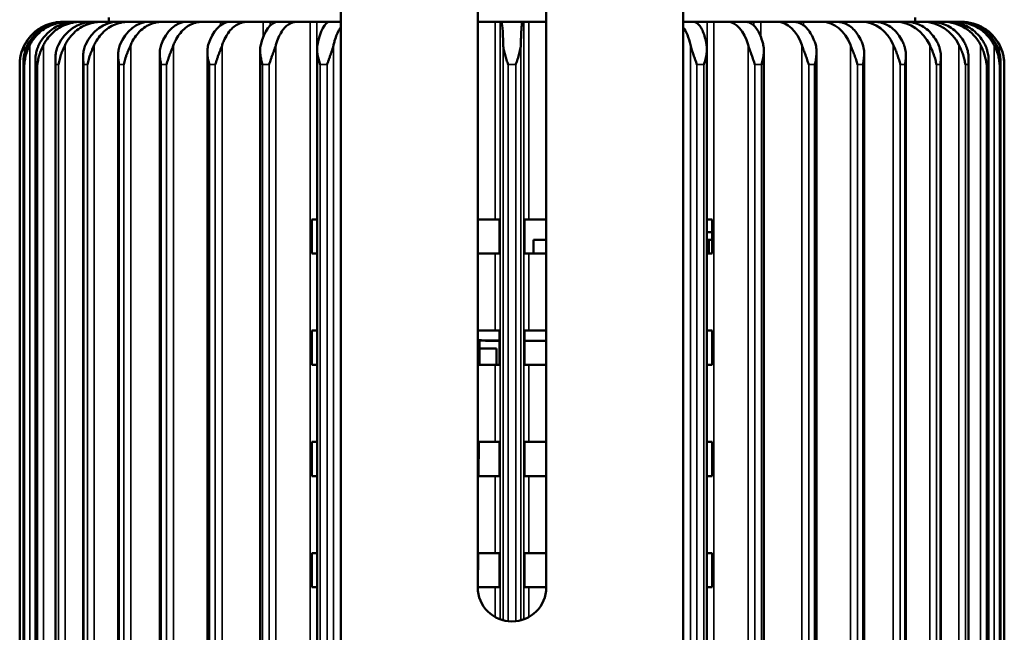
# Model space of a CAD drawing. Header units: millimetres. Extents: x 38 to 2514, y 38 to 1622.
# Tile 265 of 310: x 1517 to 1632, y 845 to 917. Entities that reach past the tile are written whole.
import ezdxf

# ---------------------------------------------------------------- set-up
doc = ezdxf.new("R2010")
doc.units = ezdxf.units.MM
doc.header["$LTSCALE"] = 7.692308
doc.layers.add('Visible (ISO)', color=7, linetype='Continuous', lineweight=50)
doc.layers.add('Visible Narrow (ISO)', color=7, linetype='Continuous', lineweight=35)

msp = doc.modelspace()

# ---------------------------------------------------------------- linework, layer by layer
at = {"layer": 'Visible (ISO)'}
for p, q in [((1554.427, 971.1927), (1554.427, 799.3272)), ((1594.427, 971.1927), (1594.427, 799.3272)), ((1570.427, 922.1927), (1570.427, 850.1927)), ((1578.427, 850.1927), (1578.427, 922.1927)), ((1527.3424, 916.8032), (1527.3318, 916.2927)), ((1621.5116, 916.8032), (1621.5223, 916.2927)), ((1521.9286, 916.2927), (1521.9432, 916.2927)), ((1521.9432, 916.2927), (1522.2309, 916.2927)), ((1522.2309, 916.2927), (1522.5534, 916.2927)), ((1522.5534, 916.2927), (1523.4118, 916.2927)), ((1523.4118, 916.2927), (1524.0512, 916.2927)), ((1524.0512, 916.2927), (1525.4655, 916.2927)), ((1525.4655, 916.2927), (1526.411, 916.2927)), ((1526.411, 916.2927), (1528.357, 916.2927)), ((1528.357, 916.2927), (1529.5923, 916.2927)), ((1529.5923, 916.2927), (1532.0368, 916.2927)), ((1532.0368, 916.2927), (1533.5408, 916.2927)), ((1533.5408, 916.2927), (1535.9667, 916.2927)), ((1535.9667, 916.2927), (1536.4418, 916.2927)), ((1536.4418, 916.2927), (1538.1888, 916.2927)), ((1538.1888, 916.2927), (1540.3738, 916.2927)), ((1540.3738, 916.2927), (1541.1847, 916.2927)), ((1541.4968, 916.2927), (1541.1847, 916.2927)), ((1541.4968, 916.2927), (1543.4569, 916.2927)), ((1543.4569, 916.2927), (1545.3636, 916.2927)), ((1545.3636, 916.2927), (1546.168, 916.2927)), ((1547.1153, 916.2927), (1546.168, 916.2927)), ((1547.1153, 916.2927), (1549.2549, 916.2927)), ((1549.2549, 916.2927), (1550.8507, 916.2927)), ((1550.8507, 916.2927), (1551.6347, 916.2927)), ((1553.201, 916.2927), (1551.6347, 916.2927)), ((1553.201, 916.2927), (1554.427, 916.2927)), ((1572.4775, 916.2927), (1570.427, 916.2927)), ((1572.4775, 916.2927), (1573.053, 916.2927)), ((1573.053, 916.2927), (1573.1917, 916.2927)), ((1575.6623, 916.2927), (1573.1917, 916.2927)), ((1575.6623, 916.2927), (1575.801, 916.2927)), ((1575.801, 916.2927), (1576.3765, 916.2927)), ((1578.427, 916.2927), (1576.3765, 916.2927)), ((1594.427, 916.2927), (1595.653, 916.2927)), ((1597.2193, 916.2927), (1595.653, 916.2927)), ((1597.2193, 916.2927), (1598.0034, 916.2927)), ((1598.0034, 916.2927), (1599.5991, 916.2927)), ((1599.5991, 916.2927), (1601.7388, 916.2927)), ((1602.6861, 916.2927), (1601.7388, 916.2927)), ((1602.6861, 916.2927), (1603.4904, 916.2927)), ((1603.4904, 916.2927), (1605.3971, 916.2927)), ((1605.3971, 916.2927), (1607.3572, 916.2927)), ((1607.6693, 916.2927), (1607.3572, 916.2927)), ((1607.6693, 916.2927), (1608.4802, 916.2927)), ((1608.4802, 916.2927), (1610.6652, 916.2927)), ((1610.6652, 916.2927), (1612.4122, 916.2927)), ((1612.4122, 916.2927), (1612.8874, 916.2927)), ((1612.8874, 916.2927), (1615.3132, 916.2927)), ((1615.3132, 916.2927), (1616.8173, 916.2927)), ((1616.8173, 916.2927), (1619.2617, 916.2927)), ((1619.2617, 916.2927), (1620.497, 916.2927)), ((1620.497, 916.2927), (1622.443, 916.2927)), ((1622.443, 916.2927), (1623.3885, 916.2927)), ((1623.3885, 916.2927), (1624.8028, 916.2927)), ((1624.8028, 916.2927), (1625.4422, 916.2927)), ((1625.4422, 916.2927), (1626.3006, 916.2927)), ((1626.3006, 916.2927), (1626.6231, 916.2927)), ((1626.6231, 916.2927), (1626.9109, 916.2927)), ((1626.9109, 916.2927), (1626.9254, 916.2927)), ((1551.6583, 913.1443), (1551.6583, 798.6424)), ((1597.1958, 913.1449), (1597.1958, 798.6424)), ((1524.338, 912.1516), (1524.338, 761.6927)), ((1528.4264, 912.3439), (1528.4264, 761.6927)), ((1533.2917, 912.5832), (1533.2917, 761.6927)), ((1538.8505, 912.7687), (1538.8505, 761.6927)), ((1545.0079, 912.9571), (1545.0079, 797.2231)), ((1603.8462, 912.956), (1603.8462, 797.2231)), ((1610.0035, 912.7842), (1610.0035, 761.6927)), ((1615.5623, 912.5832), (1615.5623, 761.6927)), ((1620.4276, 912.3523), (1620.4276, 761.6927)), ((1624.5161, 912.1606), (1624.5161, 761.6927)), ((1516.927, 759.3427), (1516.927, 911.2927)), ((1517.3596, 911.4864), (1517.3596, 761.6927)), ((1518.7568, 911.6376), (1518.7568, 761.6927)), ((1521.0963, 911.9399), (1521.0963, 761.6927)), ((1627.7578, 911.8673), (1627.7578, 761.6927)), ((1630.0972, 911.6636), (1630.0972, 761.6927)), ((1631.4944, 911.4935), (1631.4944, 761.6927)), ((1631.927, 759.3427), (1631.927, 911.2927)), ((1551.6347, 893.1927), (1551.0379, 893.1927)), ((1551.0379, 889.1927), (1551.0379, 893.1927)), ((1551.6583, 893.1927), (1551.6347, 893.1927)), ((1572.4775, 893.1927), (1570.427, 893.1927)), ((1572.4775, 893.1927), (1572.9833, 893.1927)), ((1572.9833, 893.1927), (1572.9833, 889.1927)), ((1576.3765, 893.1927), (1575.8707, 893.1927)), ((1575.8707, 889.1927), (1575.8707, 893.1927)), ((1578.427, 893.1927), (1576.3765, 893.1927)), ((1597.2193, 893.1927), (1597.1958, 893.1927)), ((1597.2193, 893.1927), (1597.8162, 893.1927)), ((1597.8162, 893.1927), (1597.8162, 889.1927)), ((1597.1958, 891.6927), (1597.8162, 891.6927)), ((1578.427, 890.7927), (1576.927, 890.7927)), ((1576.927, 889.1927), (1576.927, 890.7927)), ((1597.427, 890.7927), (1597.1958, 890.7927)), ((1597.427, 890.7927), (1597.8162, 890.7927)), ((1597.427, 890.7927), (1597.427, 889.1927)), ((1551.6347, 889.1927), (1551.0379, 889.1927)), ((1551.6583, 889.1927), (1551.6347, 889.1927)), ((1572.4775, 889.1927), (1570.427, 889.1927)), ((1572.4775, 889.1927), (1572.9833, 889.1927)), ((1576.3765, 889.1927), (1575.8707, 889.1927)), ((1578.427, 889.1927), (1576.3765, 889.1927)), ((1597.2193, 889.1927), (1597.1958, 889.1927)), ((1597.2193, 889.1927), (1597.8162, 889.1927)), ((1551.6347, 880.1927), (1551.0379, 880.1927)), ((1551.0379, 876.1927), (1551.0379, 880.1927)), ((1551.6583, 880.1927), (1551.6347, 880.1927)), ((1572.4775, 880.1927), (1570.427, 880.1927)), ((1572.4775, 880.1927), (1572.9833, 880.1927)), ((1572.9833, 880.1927), (1572.9833, 876.1927)), ((1576.3765, 880.1927), (1575.8707, 880.1927)), ((1575.8707, 876.1927), (1575.8707, 880.1927)), ((1578.427, 880.1927), (1576.3765, 880.1927)), ((1597.2193, 880.1927), (1597.1958, 880.1927)), ((1597.2193, 880.1927), (1597.8162, 880.1927)), ((1597.8162, 880.1927), (1597.8162, 876.1927)), ((1570.427, 879.0695), (1570.6327, 879.0681)), ((1570.6126, 876.1927), (1570.6324, 879.0187)), ((1570.6327, 879.0681), (1570.6324, 879.0187)), ((1570.6327, 879.0613), (1570.6324, 879.0255)), ((1572.6326, 879.0473), (1572.6324, 879.0116)), ((1575.8707, 879.0265), (1578.427, 879.0087)), ((1578.427, 879.0072), (1575.8707, 879.0251)), ((1578.427, 878.9708), (1575.8707, 878.9886)), ((1575.8707, 878.9872), (1578.427, 878.9693)), ((1572.626, 878.1059), (1570.6261, 878.1198)), ((1572.626, 878.1059), (1572.6127, 876.1927)), ((1551.6347, 876.1927), (1551.0379, 876.1927)), ((1551.6583, 876.1927), (1551.6347, 876.1927)), ((1572.4775, 876.1927), (1570.427, 876.1927)), ((1572.4775, 876.1927), (1572.9833, 876.1927)), ((1576.3765, 876.1927), (1575.8707, 876.1927)), ((1578.427, 876.1927), (1576.3765, 876.1927)), ((1597.2193, 876.1927), (1597.1958, 876.1927)), ((1597.2193, 876.1927), (1597.8162, 876.1927)), ((1551.6347, 867.1927), (1551.0379, 867.1927)), ((1551.0379, 863.1927), (1551.0379, 867.1927)), ((1551.6583, 867.1927), (1551.6347, 867.1927)), ((1572.4775, 867.1927), (1570.427, 867.1927)), ((1570.5219, 863.1927), (1570.5498, 867.1927)), ((1572.4775, 867.1927), (1572.9833, 867.1927)), ((1572.9833, 867.1927), (1572.9833, 863.1927)), ((1576.3765, 867.1927), (1575.8707, 867.1927)), ((1575.8707, 863.1927), (1575.8707, 867.1927)), ((1578.427, 867.1927), (1576.3765, 867.1927)), ((1597.2193, 867.1927), (1597.1958, 867.1927)), ((1597.2193, 867.1927), (1597.8162, 867.1927)), ((1597.8162, 867.1927), (1597.8162, 863.1927)), ((1551.6347, 863.1927), (1551.0379, 863.1927)), ((1551.6583, 863.1927), (1551.6347, 863.1927)), ((1572.4775, 863.1927), (1570.427, 863.1927)), ((1572.4775, 863.1927), (1572.9833, 863.1927)), ((1576.3765, 863.1927), (1575.8707, 863.1927)), ((1578.427, 863.1927), (1576.3765, 863.1927)), ((1597.2193, 863.1927), (1597.1958, 863.1927)), ((1597.2193, 863.1927), (1597.8162, 863.1927)), ((1551.6347, 854.1927), (1551.0379, 854.1927)), ((1551.0379, 850.1927), (1551.0379, 854.1927)), ((1551.6583, 854.1927), (1551.6347, 854.1927)), ((1572.4775, 854.1927), (1570.427, 854.1927)), ((1570.4311, 850.1927), (1570.459, 854.1927)), ((1572.4775, 854.1927), (1572.9833, 854.1927)), ((1572.9833, 854.1927), (1572.9833, 850.1927)), ((1576.3765, 854.1927), (1575.8707, 854.1927)), ((1575.8707, 850.1927), (1575.8707, 854.1927)), ((1578.427, 854.1927), (1576.3765, 854.1927)), ((1597.2193, 854.1927), (1597.1958, 854.1927)), ((1597.2193, 854.1927), (1597.8162, 854.1927)), ((1597.8162, 854.1927), (1597.8162, 850.1927)), ((1551.6347, 850.1927), (1551.0379, 850.1927)), ((1551.6583, 850.1927), (1551.6347, 850.1927)), ((1572.4775, 850.1927), (1570.427, 850.1927)), ((1572.4775, 850.1927), (1572.9833, 850.1927)), ((1576.3765, 850.1927), (1575.8707, 850.1927)), ((1578.427, 850.1927), (1576.3765, 850.1927)), ((1597.2193, 850.1927), (1597.1958, 850.1927)), ((1597.2193, 850.1927), (1597.8162, 850.1927))]:
    msp.add_line(p, q, dxfattribs=at)
for centre, radius, start, end in [((1521.9286, 911.2927), 5, 90, 180), ((1626.9254, 911.2927), 5, 0, 90), ((1574.427, 850.1927), 4, 180, 0)]:
    msp.add_arc(centre, radius, start, end, dxfattribs=at)
for centre, major_axis, ratio, start_param, end_param in [((1522.2334, 911.2896), (-0.0929, 5.0023), 0.98635676, 6.26487545, 7.35636125), ((1523.4142, 911.2896), (-0.0276, 5.0031), 0.95478151, 6.27792198, 7.36940778), ((1525.4678, 911.2896), (-0.013, 5.0031), 0.90686446, 6.28081972, 7.37230552), ((1528.3592, 911.2896), (-0.0075, 5.0031), 0.84342977, 6.28192472, 7.37341052), ((1532.0387, 911.2896), (-0.0047, 5.0031), 0.76556346, 6.28245998, 7.37394578), ((1536.4435, 911.2896), (-0.0032, 5.0031), 0.67459802, 6.28275661, 7.3742424), ((1541.4983, 911.2896), (-0.0022, 5.0031), 0.57208996, 6.28293478, 7.37442058), ((1547.1164, 911.2896), (-0.0015, 5.0031), 0.45979325, 6.28304654, 7.37453234), ((1553.2019, 911.2896), (-0.001, 5.0031), 0.33962933, 6.28311711, 7.3746029), ((1573.1916, 911.2896), (0.0001, 5.0031), 0.04704499, 5.19170132, 6.28318711), ((1593.3693, 911.2896), (0.0013, 5.0031), 0.42655711, 5.19181234, 5.76527304), ((1599.5977, 911.2896), (0.0019, 5.0031), 0.54127753, 5.19190966, 6.28339546), ((1605.3955, 911.2896), (0.0028, 5.0031), 0.64673651, 5.19206428, 6.28355008), ((1610.6633, 911.2896), (0.0042, 5.0031), 0.7411296, 5.1923181, 6.28380389), ((1615.3111, 911.2896), (0.0065, 5.0031), 0.82284165, 5.19276441, 6.2842502), ((1619.2594, 911.2896), (0.0109, 5.0031), 0.89047442, 5.1936458, 6.28513159), ((1622.4406, 911.2896), (0.0216, 5.0031), 0.94287027, 5.19577255, 6.28725834), ((1624.8003, 911.2896), (0.0604, 5.0028), 0.97913046, 5.20351148, 6.29499728), ((1626.2981, 911.2896), (0.8952, 4.9226), 0.99855483, 5.37133848, 6.46282427), ((1626.9083, 911.2896), (4.8857, 1.1035), 0.99881519, 0.25692352, 1.34840931), ((1573.1323, 879.0081), (-2.4999, 0.0175), 0.00071496, 6.28318414, 7.79433679), ((1573.1326, 879.0438), (-2.4999, 0.0175), 0.00071496, 4.77214323, 6.28318531), ((1573.1323, 879.0081), (-0.5, 0.0035), 0.00071496, 0, 1.26813181), ((1573.1326, 879.0438), (-0.5, 0.0035), 0.00071496, 5.01558581, 6.28318414)]:
    msp.add_ellipse(centre, major_axis=major_axis, ratio=ratio, start_param=start_param, end_param=end_param, dxfattribs=at)
for points, knots in [([(1521.9432, 916.2927), (1521.634, 916.2927), (1521.2963, 916.2622), (1520.635, 916.1308), (1520.3113, 916.0297), (1519.7403, 915.7933), (1519.4404, 915.6361), (1518.8803, 915.262), (1518.6202, 915.0451), (1518.1836, 914.6086), (1517.9668, 914.3488), (1517.6774, 913.9158), (1517.5838, 913.7564), (1517.5005, 913.5969)], [-0.741334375, -0.741334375, -0.741334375, -0.741334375, -0.648480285, -0.648480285, -0.555626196, -0.555626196, -0.462901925, -0.462901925, -0.370177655, -0.370177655, -0.277584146, -0.277584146, -0.226813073, -0.226813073, -0.226813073, -0.226813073]), ([(1522.5534, 916.2927), (1522.245, 916.2927), (1521.9082, 916.2622), (1521.2484, 916.1308), (1520.9255, 916.0297), (1520.3559, 915.7933), (1520.0567, 915.6361), (1519.498, 915.262), (1519.2385, 915.0451), (1518.8029, 914.6086), (1518.5867, 914.3488), (1518.2979, 913.9158), (1518.2046, 913.7564), (1518.1215, 913.5969)], [-0.741334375, -0.741334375, -0.741334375, -0.741334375, -0.648480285, -0.648480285, -0.555626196, -0.555626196, -0.462901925, -0.462901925, -0.370177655, -0.370177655, -0.277584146, -0.277584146, -0.226813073, -0.226813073, -0.226813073, -0.226813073]), ([(1524.0512, 916.2927), (1523.7488, 916.2927), (1523.4186, 916.2622), (1522.7717, 916.1308), (1522.4552, 916.0297), (1521.8967, 915.7933), (1521.6033, 915.6361), (1521.0555, 915.262), (1520.8011, 915.0451), (1520.374, 914.6086), (1520.162, 914.3488), (1519.8789, 913.9158), (1519.7874, 913.7564), (1519.7059, 913.5969)], [-0.741334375, -0.741334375, -0.741334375, -0.741334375, -0.648480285, -0.648480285, -0.555626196, -0.555626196, -0.462901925, -0.462901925, -0.370177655, -0.370177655, -0.277584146, -0.277584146, -0.226813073, -0.226813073, -0.226813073, -0.226813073]), ([(1526.411, 916.2927), (1526.1198, 916.2927), (1525.8018, 916.2622), (1525.1789, 916.1308), (1524.874, 916.0297), (1524.3362, 915.7933), (1524.0537, 915.6361), (1523.5262, 915.262), (1523.2812, 915.0451), (1522.87, 914.6086), (1522.6658, 914.3488), (1522.3932, 913.9158), (1522.3051, 913.7564), (1522.2266, 913.5969)], [-0.741334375, -0.741334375, -0.741334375, -0.741334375, -0.648480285, -0.648480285, -0.555626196, -0.555626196, -0.462901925, -0.462901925, -0.370177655, -0.370177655, -0.277584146, -0.277584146, -0.226813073, -0.226813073, -0.226813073, -0.226813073]), ([(1529.5923, 916.2927), (1529.3173, 916.2927), (1529.017, 916.2622), (1528.4287, 916.1308), (1528.1408, 916.0297), (1527.6329, 915.7933), (1527.366, 915.6361), (1526.8678, 915.262), (1526.6365, 915.0451), (1526.2481, 914.6086), (1526.0553, 914.3488), (1525.7978, 913.9158), (1525.7146, 913.7564), (1525.6404, 913.5969)], [-0.741334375, -0.741334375, -0.741334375, -0.741334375, -0.648480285, -0.648480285, -0.555626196, -0.555626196, -0.462901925, -0.462901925, -0.370177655, -0.370177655, -0.277584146, -0.277584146, -0.226813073, -0.226813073, -0.226813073, -0.226813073]), ([(1533.5408, 916.2927), (1533.2867, 916.2927), (1533.0091, 916.2622), (1532.4655, 916.1308), (1532.1995, 916.0297), (1531.7302, 915.7933), (1531.4836, 915.6361), (1531.0232, 915.262), (1530.8094, 915.0451), (1530.4506, 914.6086), (1530.2724, 914.3488), (1530.0345, 913.9158), (1529.9576, 913.7564), (1529.8891, 913.5969)], [-0.741334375, -0.741334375, -0.741334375, -0.741334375, -0.648480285, -0.648480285, -0.555626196, -0.555626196, -0.462901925, -0.462901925, -0.370177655, -0.370177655, -0.277584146, -0.277584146, -0.226813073, -0.226813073, -0.226813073, -0.226813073]), ([(1538.1888, 916.2927), (1537.96, 916.2927), (1537.71, 916.2622), (1537.2204, 916.1308), (1536.9807, 916.0297), (1536.558, 915.7933), (1536.3359, 915.6361), (1535.9213, 915.262), (1535.7287, 915.0451), (1535.4055, 914.6086), (1535.245, 914.3488), (1535.0307, 913.9158), (1534.9615, 913.7564), (1534.8997, 913.5969)], [-0.741334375, -0.741334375, -0.741334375, -0.741334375, -0.648480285, -0.648480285, -0.555626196, -0.555626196, -0.462901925, -0.462901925, -0.370177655, -0.370177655, -0.277584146, -0.277584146, -0.226813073, -0.226813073, -0.226813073, -0.226813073]), ([(1543.4569, 916.2927), (1543.2572, 916.2927), (1543.039, 916.2622), (1542.6118, 916.1308), (1542.4027, 916.0297), (1542.0338, 915.7933), (1541.84, 915.6361), (1541.4782, 915.262), (1541.3101, 915.0451), (1541.0281, 914.6086), (1540.888, 914.3488), (1540.701, 913.9158), (1540.6406, 913.7564), (1540.5867, 913.5969)], [-0.741334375, -0.741334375, -0.741334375, -0.741334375, -0.648480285, -0.648480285, -0.555626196, -0.555626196, -0.462901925, -0.462901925, -0.370177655, -0.370177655, -0.277584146, -0.277584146, -0.226813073, -0.226813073, -0.226813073, -0.226813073]), ([(1549.2549, 916.2927), (1549.0878, 916.2927), (1548.9052, 916.2622), (1548.5476, 916.1308), (1548.3726, 916.0297), (1548.0639, 915.7933), (1547.9017, 915.6361), (1547.5988, 915.262), (1547.4582, 915.0451), (1547.2221, 914.6086), (1547.1049, 914.3488), (1546.9484, 913.9158), (1546.8978, 913.7564), (1546.8527, 913.5969)], [-0.741334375, -0.741334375, -0.741334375, -0.741334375, -0.648480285, -0.648480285, -0.555626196, -0.555626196, -0.462901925, -0.462901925, -0.370177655, -0.370177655, -0.277584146, -0.277584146, -0.226813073, -0.226813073, -0.226813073, -0.226813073]), ([(1554.4271, 915.636), (1554.3834, 915.5777), (1554.3401, 915.5153), (1554.1785, 915.262), (1554.0677, 915.0451), (1553.8816, 914.6086), (1553.7893, 914.3488), (1553.6659, 913.9158), (1553.6261, 913.7564), (1553.5906, 913.5969)], [-0.495719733, -0.495719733, -0.495719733, -0.495719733, -0.462901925, -0.462901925, -0.370177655, -0.370177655, -0.277584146, -0.277584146, -0.226813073, -0.226813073, -0.226813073, -0.226813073]), ([(1575.6623, 916.2927), (1575.6478, 916.2927), (1575.6319, 916.2622), (1575.6009, 916.1308), (1575.5857, 916.0297), (1575.5588, 915.7933), (1575.5447, 915.6361), (1575.5184, 915.262), (1575.5062, 915.0451), (1575.4857, 914.6086), (1575.4755, 914.3488), (1575.4619, 913.9158), (1575.4575, 913.7564), (1575.4536, 913.5969)], [-0.741334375, -0.741334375, -0.741334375, -0.741334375, -0.648480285, -0.648480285, -0.555626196, -0.555626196, -0.462901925, -0.462901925, -0.370177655, -0.370177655, -0.277584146, -0.277584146, -0.226813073, -0.226813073, -0.226813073, -0.226813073]), ([(1595.653, 916.2927), (1595.7579, 916.2927), (1595.8725, 916.2622), (1596.0968, 916.1308), (1596.2066, 916.0297), (1596.4004, 915.7933), (1596.5021, 915.6361), (1596.6921, 915.262), (1596.7804, 915.0451), (1596.9285, 914.6086), (1597.002, 914.3488), (1597.1002, 913.9158), (1597.132, 913.7564), (1597.1603, 913.5969)], [-0.741334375, -0.741334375, -0.741334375, -0.741334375, -0.648480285, -0.648480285, -0.555626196, -0.555626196, -0.462901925, -0.462901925, -0.370177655, -0.370177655, -0.277584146, -0.277584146, -0.226813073, -0.226813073, -0.226813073, -0.226813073]), ([(1601.7388, 916.2927), (1601.8808, 916.2927), (1602.0359, 916.2622), (1602.3396, 916.1308), (1602.4883, 916.0297), (1602.7505, 915.7933), (1602.8883, 915.6361), (1603.1455, 915.262), (1603.265, 915.0451), (1603.4655, 914.6086), (1603.5651, 914.3488), (1603.6981, 913.9158), (1603.741, 913.7564), (1603.7793, 913.5969)], [-0.741334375, -0.741334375, -0.741334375, -0.741334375, -0.648480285, -0.648480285, -0.555626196, -0.555626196, -0.462901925, -0.462901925, -0.370177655, -0.370177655, -0.277584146, -0.277584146, -0.226813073, -0.226813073, -0.226813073, -0.226813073]), ([(1607.3572, 916.2927), (1607.5339, 916.2927), (1607.7269, 916.2622), (1608.1048, 916.1308), (1608.2898, 916.0297), (1608.6161, 915.7933), (1608.7875, 915.6361), (1609.1076, 915.262), (1609.2562, 915.0451), (1609.5057, 914.6086), (1609.6296, 914.3488), (1609.795, 913.9158), (1609.8485, 913.7564), (1609.8961, 913.5969)], [-0.741334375, -0.741334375, -0.741334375, -0.741334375, -0.648480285, -0.648480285, -0.555626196, -0.555626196, -0.462901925, -0.462901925, -0.370177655, -0.370177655, -0.277584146, -0.277584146, -0.226813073, -0.226813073, -0.226813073, -0.226813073]), ([(1612.4122, 916.2927), (1612.6206, 916.2927), (1612.8481, 916.2622), (1613.2938, 916.1308), (1613.5119, 916.0297), (1613.8966, 915.7933), (1614.0988, 915.6361), (1614.4762, 915.262), (1614.6515, 915.0451), (1614.9457, 914.6086), (1615.0918, 914.3488), (1615.2868, 913.9158), (1615.3499, 913.7564), (1615.406, 913.5969)], [-0.741334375, -0.741334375, -0.741334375, -0.741334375, -0.648480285, -0.648480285, -0.555626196, -0.555626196, -0.462901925, -0.462901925, -0.370177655, -0.370177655, -0.277584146, -0.277584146, -0.226813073, -0.226813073, -0.226813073, -0.226813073]), ([(1616.8173, 916.2927), (1617.0537, 916.2927), (1617.3119, 916.2622), (1617.8177, 916.1308), (1618.0652, 916.0297), (1618.5019, 915.7933), (1618.7313, 915.6361), (1619.1596, 915.262), (1619.3585, 915.0451), (1619.6924, 914.6086), (1619.8582, 914.3488), (1620.0795, 913.9158), (1620.1511, 913.7564), (1620.2148, 913.5969)], [-0.741334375, -0.741334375, -0.741334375, -0.741334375, -0.648480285, -0.648480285, -0.555626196, -0.555626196, -0.462901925, -0.462901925, -0.370177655, -0.370177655, -0.277584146, -0.277584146, -0.226813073, -0.226813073, -0.226813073, -0.226813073]), ([(1620.497, 916.2927), (1620.7575, 916.2927), (1621.042, 916.2622), (1621.5992, 916.1308), (1621.8719, 916.0297), (1622.353, 915.7933), (1622.6057, 915.6361), (1623.0776, 915.262), (1623.2967, 915.0451), (1623.6646, 914.6086), (1623.8472, 914.3488), (1624.0911, 913.9158), (1624.1699, 913.7564), (1624.2401, 913.5969)], [-0.741334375, -0.741334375, -0.741334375, -0.741334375, -0.648480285, -0.648480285, -0.555626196, -0.555626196, -0.462901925, -0.462901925, -0.370177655, -0.370177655, -0.277584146, -0.277584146, -0.226813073, -0.226813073, -0.226813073, -0.226813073]), ([(1623.3885, 916.2927), (1623.6686, 916.2927), (1623.9745, 916.2622), (1624.5736, 916.1308), (1624.8668, 916.0297), (1625.384, 915.7933), (1625.6558, 915.6361), (1626.1632, 915.262), (1626.3988, 915.0451), (1626.7943, 914.6086), (1626.9907, 914.3488), (1627.2529, 913.9158), (1627.3376, 913.7564), (1627.4131, 913.5969)], [-0.741334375, -0.741334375, -0.741334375, -0.741334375, -0.648480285, -0.648480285, -0.555626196, -0.555626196, -0.462901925, -0.462901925, -0.370177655, -0.370177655, -0.277584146, -0.277584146, -0.226813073, -0.226813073, -0.226813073, -0.226813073]), ([(1625.4422, 916.2927), (1625.7371, 916.2927), (1626.0592, 916.2622), (1626.6899, 916.1308), (1626.9986, 916.0297), (1627.5432, 915.7933), (1627.8293, 915.6361), (1628.3635, 915.262), (1628.6116, 915.0451), (1629.028, 914.6086), (1629.2347, 914.3488), (1629.5108, 913.9158), (1629.6, 913.7564), (1629.6795, 913.5969)], [-0.741334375, -0.741334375, -0.741334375, -0.741334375, -0.648480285, -0.648480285, -0.555626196, -0.555626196, -0.462901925, -0.462901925, -0.370177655, -0.370177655, -0.277584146, -0.277584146, -0.226813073, -0.226813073, -0.226813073, -0.226813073]), ([(1626.6231, 916.2927), (1626.9277, 916.2927), (1627.2604, 916.2622), (1627.9121, 916.1308), (1628.231, 916.0297), (1628.7936, 915.7933), (1629.0891, 915.6361), (1629.641, 915.262), (1629.8973, 915.0451), (1630.3275, 914.6086), (1630.541, 914.3488), (1630.8262, 913.9158), (1630.9184, 913.7564), (1631.0006, 913.5969)], [-0.741334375, -0.741334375, -0.741334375, -0.741334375, -0.648480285, -0.648480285, -0.555626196, -0.555626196, -0.462901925, -0.462901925, -0.370177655, -0.370177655, -0.277584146, -0.277584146, -0.226813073, -0.226813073, -0.226813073, -0.226813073])]:
    msp.add_open_spline(points, degree=3, knots=knots, dxfattribs=at)
for points in [[(1517.5005, 913.5969), (1517.4395, 913.4796), (1517.3302, 913.2469), (1517.2022, 912.9141), (1517.1015, 912.5869), (1517.0253, 912.264), (1516.9709, 911.9417), (1516.9387, 911.6156), (1516.9295, 911.4021), (1516.9286, 911.2927)], [(1517.3642, 911.2927), (1517.3607, 911.3877), (1517.3576, 911.5723), (1517.3709, 911.8604), (1517.4002, 912.1438), (1517.4469, 912.4267), (1517.5113, 912.7075), (1517.5959, 912.9922), (1517.7045, 913.2842), (1517.7996, 913.4916), (1517.8535, 913.5969)], [(1518.1215, 913.5969), (1518.0607, 913.4796), (1517.9492, 913.2469), (1517.8141, 912.9141), (1517.7034, 912.5869), (1517.6157, 912.264), (1517.5482, 911.9417), (1517.5034, 911.6156), (1517.4827, 911.4021), (1517.4769, 911.2927)], [(1518.7761, 911.2927), (1518.7683, 911.3877), (1518.7548, 911.5723), (1518.7566, 911.8604), (1518.7728, 912.1438), (1518.8071, 912.4267), (1518.8596, 912.7075), (1518.9333, 912.9922), (1519.0322, 913.2842), (1519.1223, 913.4916), (1519.1745, 913.5969)], [(1519.7059, 913.5969), (1519.6462, 913.4796), (1519.5346, 913.2469), (1519.3946, 912.9141), (1519.276, 912.5869), (1519.1782, 912.264), (1519.0986, 911.9417), (1519.042, 911.6156), (1519.0102, 911.4021), (1518.9996, 911.2927)], [(1521.1402, 911.2927), (1521.1283, 911.3877), (1521.1046, 911.5723), (1521.0948, 911.8604), (1521.0976, 912.1438), (1521.1189, 912.4267), (1521.1587, 912.7075), (1521.2202, 912.9922), (1521.3078, 913.2842), (1521.3913, 913.4916), (1521.4409, 913.5969)], [(1522.2266, 913.5969), (1522.1692, 913.4796), (1522.0592, 913.2469), (1521.9167, 912.9141), (1521.7922, 912.5869), (1521.686, 912.264), (1521.5958, 911.9417), (1521.5282, 911.6156), (1521.486, 911.4021), (1521.4706, 911.2927)], [(1524.4161, 911.2927), (1524.4003, 911.3877), (1524.3668, 911.5723), (1524.3455, 911.8604), (1524.3349, 912.1438), (1524.3428, 912.4267), (1524.3692, 912.7075), (1524.4174, 912.9922), (1524.4922, 913.2842), (1524.5678, 913.4916), (1524.6139, 913.5969)], [(1525.6404, 913.5969), (1525.5862, 913.4796), (1525.4798, 913.2469), (1525.3372, 912.9141), (1525.2089, 912.5869), (1525.0963, 912.264), (1524.9969, 911.9417), (1524.9196, 911.6156), (1524.8676, 911.4021), (1524.8478, 911.2927)], [(1528.5477, 911.2927), (1528.5282, 911.3877), (1528.4855, 911.5723), (1528.4532, 911.8604), (1528.4293, 912.1438), (1528.4237, 912.4267), (1528.4362, 912.7075), (1528.4704, 912.9922), (1528.5311, 913.2842), (1528.5974, 913.4916), (1528.6392, 913.5969)], [(1529.8891, 913.5969), (1529.839, 913.4796), (1529.738, 913.2469), (1529.5978, 912.9141), (1529.4678, 912.5869), (1529.3506, 912.264), (1529.2438, 911.9417), (1529.158, 911.6156), (1529.0971, 911.4021), (1529.0733, 911.2927)], [(1533.4643, 911.2927), (1533.4414, 911.3877), (1533.3903, 911.5723), (1533.3475, 911.8604), (1533.3107, 912.1438), (1533.2917, 912.4267), (1533.2901, 912.7075), (1533.3096, 912.9922), (1533.3552, 913.2842), (1533.4111, 913.4916), (1533.448, 913.5969)], [(1534.8997, 913.5969), (1534.8546, 913.4796), (1534.7607, 913.2469), (1534.6253, 912.9141), (1534.496, 912.5869), (1534.3761, 912.264), (1534.2638, 911.9417), (1534.171, 911.6156), (1534.1023, 911.4021), (1534.0748, 911.2927)], [(1539.0817, 911.2927), (1539.056, 911.3877), (1538.9972, 911.5723), (1538.9446, 911.8604), (1538.8956, 912.1438), (1538.8636, 912.4267), (1538.8479, 912.7075), (1538.8524, 912.9922), (1538.8821, 913.2842), (1538.9266, 913.4916), (1538.9579, 913.5969)], [(1540.5867, 913.5969), (1540.5473, 913.4796), (1540.4622, 913.2469), (1540.3339, 912.9141), (1540.2074, 912.5869), (1540.087, 912.264), (1539.9709, 911.9417), (1539.8728, 911.6156), (1539.7974, 911.4021), (1539.7667, 911.2927)], [(1545.304, 911.2927), (1545.2757, 911.3877), (1545.2103, 911.5723), (1545.1489, 911.8604), (1545.0885, 912.1438), (1545.0439, 912.4267), (1545.0145, 912.7075), (1545.0039, 912.9922), (1545.0172, 913.2842), (1545.0496, 913.4916), (1545.0747, 913.5969)], [(1546.8527, 913.5969), (1546.8198, 913.4796), (1546.7448, 913.2469), (1546.6258, 912.9141), (1546.5043, 912.5869), (1546.3854, 912.264), (1546.2677, 911.9417), (1546.1659, 911.6156), (1546.0851, 911.4021), (1546.0517, 911.2927)], [(1552.0245, 911.2927), (1551.9942, 911.3877), (1551.9234, 911.5723), (1551.8542, 911.8604), (1551.7834, 912.1438), (1551.727, 912.4267), (1551.6843, 912.7075), (1551.6588, 912.9922), (1551.6555, 913.2842), (1551.6752, 913.4916), (1551.6938, 913.5969)], [(1553.5906, 913.5969), (1553.5646, 913.4796), (1553.5011, 913.2469), (1553.3934, 912.9141), (1553.279, 912.5869), (1553.1636, 912.264), (1553.0462, 911.9417), (1552.9424, 911.6156), (1552.8577, 911.4021), (1552.8222, 911.2927)], [(1573.9953, 911.2927), (1573.9622, 911.3877), (1573.8824, 911.5723), (1573.7973, 911.8604), (1573.7034, 912.1438), (1573.6182, 912.4267), (1573.5409, 912.7075), (1573.4743, 912.9922), (1573.4224, 913.2842), (1573.403, 913.4916), (1573.4005, 913.5969)], [(1575.4536, 913.5969), (1575.4507, 913.4796), (1575.4273, 913.2469), (1575.3637, 912.9141), (1575.2816, 912.5869), (1575.1882, 912.264), (1575.0837, 911.9417), (1574.9847, 911.6156), (1574.8968, 911.4021), (1574.8587, 911.2927)], [(1596.0318, 911.2927), (1596.001, 911.3877), (1595.9244, 911.5723), (1595.8364, 911.8604), (1595.7335, 912.1438), (1595.6325, 912.4267), (1595.5324, 912.7075), (1595.4348, 912.9922), (1595.3424, 913.2842), (1595.2868, 913.4916), (1595.2635, 913.5969)], [(1597.1603, 913.5969), (1597.1809, 913.4796), (1597.2011, 913.2469), (1597.1913, 912.9141), (1597.1541, 912.5869), (1597.097, 912.264), (1597.0212, 911.9417), (1596.9421, 911.6156), (1596.8644, 911.4021), (1596.8295, 911.2927)], [(1602.8023, 911.2927), (1602.7733, 911.3877), (1602.7005, 911.5723), (1602.6145, 911.8604), (1602.5121, 912.1438), (1602.4092, 912.4267), (1602.3047, 912.7075), (1602.2, 912.9922), (1602.0969, 913.2842), (1602.0309, 913.4916), (1602.0013, 913.5969)], [(1603.7793, 913.5969), (1603.8073, 913.4796), (1603.8417, 913.2469), (1603.8506, 912.9141), (1603.8299, 912.5869), (1603.7871, 912.264), (1603.7238, 911.9417), (1603.6541, 911.6156), (1603.5826, 911.4021), (1603.5501, 911.2927)], [(1609.0873, 911.2927), (1609.0606, 911.3877), (1608.9928, 911.5723), (1608.9103, 911.8604), (1608.8102, 912.1438), (1608.7071, 912.4267), (1608.6001, 912.7075), (1608.4899, 912.9922), (1608.378, 913.2842), (1608.3027, 913.4916), (1608.2673, 913.5969)], [(1609.8961, 913.5969), (1609.931, 913.4796), (1609.9789, 913.2469), (1610.0064, 912.9141), (1610.0026, 912.5869), (1609.9749, 912.264), (1609.925, 911.9417), (1609.8661, 911.6156), (1609.802, 911.4021), (1609.7723, 911.2927)], [(1614.7792, 911.2927), (1614.7553, 911.3877), (1614.6936, 911.5723), (1614.616, 911.8604), (1614.52, 912.1438), (1614.4185, 912.4267), (1614.3107, 912.7075), (1614.1971, 912.9922), (1614.0781, 913.2842), (1613.9948, 913.4916), (1613.9543, 913.5969)], [(1615.406, 913.5969), (1615.4471, 913.4796), (1615.5079, 913.2469), (1615.5534, 912.9141), (1615.5666, 912.5869), (1615.5544, 912.264), (1615.519, 911.9417), (1615.4717, 911.6156), (1615.4161, 911.4021), (1615.3898, 911.2927)], [(1619.7807, 911.2927), (1619.76, 911.3877), (1619.7055, 911.5723), (1619.6342, 911.8604), (1619.5437, 912.1438), (1619.4456, 912.4267), (1619.339, 912.7075), (1619.2237, 912.9922), (1619.0999, 913.2842), (1619.01, 913.4916), (1618.965, 913.5969)], [(1620.2148, 913.5969), (1620.2614, 913.4796), (1620.3339, 913.2469), (1620.3967, 912.9141), (1620.4266, 912.5869), (1620.4302, 912.264), (1620.4098, 911.9417), (1620.375, 911.6156), (1620.3289, 911.4021), (1620.3064, 911.2927)], [(1624.0062, 911.2927), (1623.989, 911.3877), (1623.9427, 911.5723), (1623.8788, 911.8604), (1623.7955, 912.1438), (1623.7024, 912.4267), (1623.5987, 912.7075), (1623.4839, 912.9922), (1623.3572, 913.2842), (1623.2623, 913.4916), (1623.2136, 913.5969)], [(1624.2401, 913.5969), (1624.2915, 913.4796), (1624.3745, 913.2469), (1624.4535, 912.9141), (1624.4997, 912.5869), (1624.519, 912.264), (1624.5138, 911.9417), (1624.4922, 911.6156), (1624.4563, 911.4021), (1624.4379, 911.2927)], [(1627.3834, 911.2927), (1627.37, 911.3877), (1627.3326, 911.5723), (1627.2773, 911.8604), (1627.2026, 912.1438), (1627.1161, 912.4267), (1627.0172, 912.7075), (1626.9047, 912.9922), (1626.7774, 913.2842), (1626.679, 913.4916), (1626.6275, 913.5969)], [(1627.4131, 913.5969), (1627.4684, 913.4796), (1627.5604, 913.2469), (1627.6543, 912.9141), (1627.7159, 912.5869), (1627.7506, 912.264), (1627.7608, 911.9417), (1627.7527, 911.6156), (1627.7276, 911.4021), (1627.7138, 911.2927)], [(1629.8545, 911.2927), (1629.8451, 911.3877), (1629.8173, 911.5723), (1629.7715, 911.8604), (1629.7067, 912.1438), (1629.6283, 912.4267), (1629.5358, 912.7075), (1629.4276, 912.9922), (1629.3018, 913.2842), (1629.2017, 913.4916), (1629.1482, 913.5969)], [(1629.6795, 913.5969), (1629.7377, 913.4796), (1629.8372, 913.2469), (1629.9443, 912.9141), (1630.0204, 912.5869), (1630.0698, 912.264), (1630.0953, 911.9417), (1630.1008, 911.6156), (1630.087, 911.4021), (1630.0779, 911.2927)], [(1631.3771, 911.2927), (1631.372, 911.3877), (1631.3543, 911.5723), (1631.3188, 911.8604), (1631.2649, 912.1438), (1631.1959, 912.4267), (1631.1114, 912.7075), (1631.0094, 912.9922), (1630.8873, 913.2842), (1630.7872, 913.4916), (1630.7326, 913.5969)], [(1631.0006, 913.5969), (1631.0606, 913.4796), (1631.1659, 913.2469), (1631.2845, 912.9141), (1631.3737, 912.5869), (1631.437, 912.264), (1631.4773, 911.9417), (1631.4963, 911.6156), (1631.494, 911.4021), (1631.4898, 911.2927)], [(1631.9254, 911.2927), (1631.9246, 911.3877), (1631.9172, 911.5723), (1631.8926, 911.8604), (1631.8506, 912.1438), (1631.7923, 912.4267), (1631.7172, 912.7075), (1631.6231, 912.9922), (1631.5067, 913.2842), (1631.4083, 913.4916), (1631.3536, 913.5969)]]:
    msp.add_open_spline(points, degree=3, dxfattribs=at)
at = {"layer": 'Visible Narrow (ISO)'}
for p, q in [((1535.9667, 916.2429), (1535.9667, 916.2927)), ((1540.3738, 915.8914), (1540.3738, 916.2927)), ((1541.1847, 916.2629), (1541.1847, 916.2927)), ((1545.3636, 914.5316), (1545.3636, 916.2927)), ((1546.168, 915.8487), (1546.168, 916.2927)), ((1550.8507, 798.4532), (1550.8507, 916.2927)), ((1551.6347, 893.1927), (1551.6347, 916.2927)), ((1572.4775, 916.2927), (1572.4775, 893.1927)), ((1573.053, 916.2927), (1573.053, 846.4361)), ((1575.801, 846.4361), (1575.801, 916.2927)), ((1576.3765, 893.1927), (1576.3765, 916.2927)), ((1597.2193, 916.2927), (1597.2193, 893.1927)), ((1598.0034, 916.2927), (1598.0034, 798.4532)), ((1602.6861, 916.2927), (1602.6861, 915.8487)), ((1603.4904, 916.2927), (1603.4904, 914.5316)), ((1607.6693, 916.2927), (1607.6693, 916.2629)), ((1608.4802, 916.2927), (1608.4802, 915.8914)), ((1612.8874, 916.2927), (1612.8874, 916.2429)), ((1517.5005, 913.5969), (1517.5005, 912.6528)), ((1518.1215, 913.5969), (1518.1215, 761.6927)), ((1519.7059, 913.5969), (1519.7059, 761.6927)), ((1522.2266, 913.5969), (1522.2266, 761.6927)), ((1525.6404, 913.5969), (1525.6404, 761.6927)), ((1529.8891, 913.5969), (1529.8891, 761.6927)), ((1534.8997, 913.5969), (1534.8997, 761.6927)), ((1540.5867, 913.5969), (1540.5867, 761.6927)), ((1546.8527, 913.5969), (1546.8527, 797.5853)), ((1553.5906, 913.5969), (1553.5906, 799.1144)), ((1573.4005, 913.5969), (1573.4005, 846.3267)), ((1575.4536, 913.5969), (1575.4536, 846.3267)), ((1595.2635, 913.5969), (1595.2635, 799.1144)), ((1602.0013, 913.5969), (1602.0013, 797.5853)), ((1608.2673, 913.5969), (1608.2673, 761.6927)), ((1613.9543, 913.5969), (1613.9543, 761.6927)), ((1618.965, 913.5969), (1618.965, 761.6927)), ((1623.2136, 913.5969), (1623.2136, 761.6927)), ((1626.6275, 913.5969), (1626.6275, 761.6927)), ((1629.1482, 913.5969), (1629.1482, 761.6927)), ((1630.7326, 913.5969), (1630.7326, 761.6927)), ((1631.3536, 913.5969), (1631.3536, 912.6528)), ((1516.9286, 911.2927), (1516.927, 911.2927)), ((1516.9292, 911.2927), (1516.9286, 761.6927)), ((1517.4769, 911.2927), (1517.3642, 911.2927)), ((1517.3647, 911.2927), (1517.3642, 761.6927)), ((1517.4774, 911.2927), (1517.4769, 761.6927)), ((1518.9996, 911.2927), (1518.7761, 911.2927)), ((1518.7766, 911.2927), (1518.7761, 761.6927)), ((1519.0001, 911.2927), (1518.9996, 761.6927)), ((1521.4706, 911.2927), (1521.1402, 911.2927)), ((1521.1407, 911.2927), (1521.1402, 761.6927)), ((1521.4711, 911.2927), (1521.4706, 761.6927)), ((1524.8478, 911.2927), (1524.4161, 911.2927)), ((1524.4166, 911.2927), (1524.4161, 761.6927)), ((1524.8483, 911.2927), (1524.8478, 761.6927)), ((1529.0733, 911.2927), (1528.5477, 911.2927)), ((1528.5481, 911.2927), (1528.5477, 761.6927)), ((1529.0737, 911.2927), (1529.0733, 761.6927)), ((1534.0748, 911.2927), (1533.4643, 911.2927)), ((1533.4646, 911.2927), (1533.4643, 761.6927)), ((1534.0752, 911.2927), (1534.0748, 761.6927)), ((1539.7667, 911.2927), (1539.0817, 911.2927)), ((1539.0821, 911.2927), (1539.0817, 761.6927)), ((1539.767, 911.2927), (1539.7667, 761.6927)), ((1546.0517, 911.2927), (1545.304, 911.2927)), ((1545.3042, 911.2927), (1545.304, 797.2796)), ((1546.052, 911.2927), (1546.0518, 797.4251)), ((1552.8222, 911.2927), (1552.0245, 911.2927)), ((1552.0247, 911.2927), (1552.0245, 798.7298)), ((1552.8224, 911.2927), (1552.8222, 798.9235)), ((1573.9953, 911.2927), (1574.8587, 911.2927)), ((1573.9953, 911.2927), (1573.9953, 846.2161)), ((1574.8587, 911.2927), (1574.8587, 846.2161)), ((1596.0316, 911.2927), (1596.0318, 798.9235)), ((1596.8295, 911.2927), (1596.0318, 911.2927)), ((1596.8293, 911.2927), (1596.8295, 798.7298)), ((1602.6861, 911.6286), (1602.6861, 911.6282)), ((1602.8021, 911.2927), (1602.8023, 797.4251)), ((1603.5501, 911.2927), (1602.8023, 911.2927)), ((1603.5498, 911.2927), (1603.55, 797.2796)), ((1609.087, 911.2927), (1609.0873, 761.6927)), ((1609.7723, 911.2927), (1609.0873, 911.2927)), ((1609.772, 911.2927), (1609.7723, 761.6927)), ((1614.7789, 911.2927), (1614.7792, 761.6927)), ((1615.3898, 911.2927), (1614.7792, 911.2927)), ((1615.3894, 911.2927), (1615.3898, 761.6927)), ((1619.7803, 911.2927), (1619.7807, 761.6927)), ((1620.3064, 911.2927), (1619.7807, 911.2927)), ((1620.3059, 911.2927), (1620.3064, 761.6927)), ((1624.0058, 911.2927), (1624.0062, 761.6927)), ((1624.4379, 911.2927), (1624.0062, 911.2927)), ((1624.4375, 911.2927), (1624.4379, 761.6927)), ((1627.3829, 911.2927), (1627.3834, 761.6927)), ((1627.7138, 911.2927), (1627.3834, 911.2927)), ((1627.7133, 911.2927), (1627.7138, 761.6927)), ((1629.8539, 911.2927), (1629.8545, 761.6927)), ((1630.0779, 911.2927), (1629.8545, 911.2927)), ((1630.0774, 911.2927), (1630.0779, 761.6927)), ((1631.3766, 911.2927), (1631.3771, 761.6927)), ((1631.4898, 911.2927), (1631.3771, 911.2927)), ((1631.4893, 911.2927), (1631.4898, 761.6927)), ((1631.9249, 911.2927), (1631.9254, 761.6927)), ((1631.927, 911.2927), (1631.9254, 911.2927)), ((1551.6347, 880.1927), (1551.6347, 889.1927)), ((1572.4775, 889.1927), (1572.4775, 880.1927)), ((1576.3765, 880.1927), (1576.3765, 889.1927)), ((1597.2193, 889.1927), (1597.2193, 880.1927)), ((1570.427, 879.0695), (1570.6327, 879.0681)), ((1570.427, 879.0202), (1570.6324, 879.0187)), ((1551.6347, 867.1927), (1551.6347, 876.1927)), ((1572.4775, 876.1927), (1572.4775, 867.1927)), ((1576.3765, 867.1927), (1576.3765, 876.1927)), ((1597.2193, 876.1927), (1597.2193, 867.1927)), ((1551.6347, 854.1927), (1551.6347, 863.1927)), ((1572.4775, 863.1927), (1572.4775, 854.1927)), ((1576.3765, 854.1927), (1576.3765, 863.1927)), ((1597.2193, 863.1927), (1597.2193, 854.1927)), ((1572.9312, 850.1927), (1572.9591, 854.1927)), ((1551.6347, 841.1927), (1551.6347, 850.1927)), ((1572.4775, 850.1927), (1572.4775, 846.6999)), ((1576.3765, 846.6999), (1576.3765, 850.1927)), ((1597.2193, 850.1927), (1597.2193, 841.1927))]:
    msp.add_line(p, q, dxfattribs=at)

doc.saveas('drawing.dxf')
